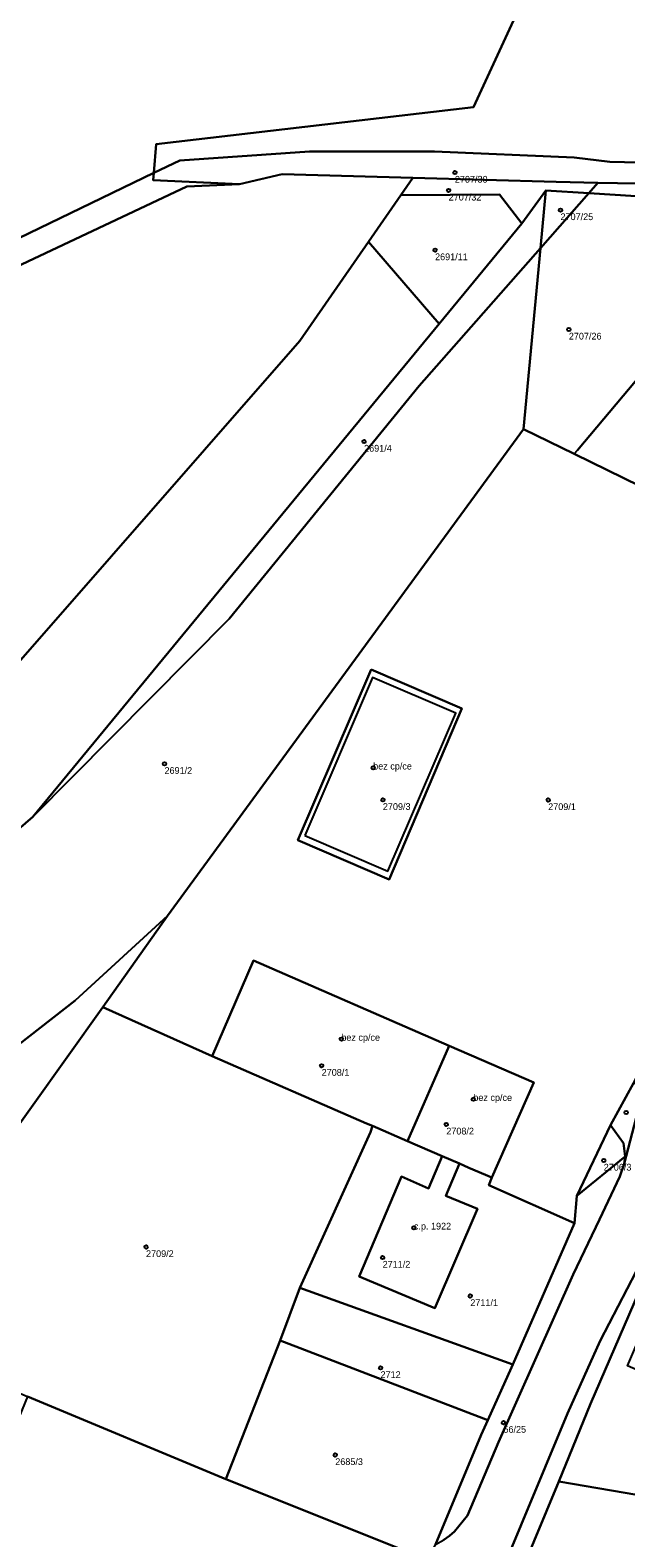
# Model space of a CAD drawing. Extents: x -878211 to -870363, y -1058464 to -1052522.
# Drawn here: x -873808.9 to -873720.8, y -1055092.6 to -1054869.6 of the extents above; entities that cross this region are included whole.
import ezdxf

# ---------------------------------------------------------------- set-up
doc = ezdxf.new("R2010")
doc.units = 0
for name, color, linetype in [('Definiční body', 7, 'Continuous'), ('Polygon budovy', 7, 'Continuous'), ('Polygon parcely', 7, 'Continuous')]:
    doc.layers.add(name, color=color, linetype=linetype)

msp = doc.modelspace()

# ---------------------------------------------------------------- linework, layer by layer
at = {"layer": 'Definiční body'}
for centre in [(-873746.05, -1054890.66994), (-873746.97, -1054893.30994), (-873730.43, -1054896.20994), (-873748.98, -1054902.13994), (-873729.2, -1054913.87994), (-873759.47, -1054930.45994), (-873788.99, -1054978.12994), (-873758.13, -1054978.71994), (-873756.7, -1054983.45994), (-873732.25, -1054983.47994), (-873762.84, -1055018.84994), (-873765.75, -1055022.78994), (-873743.32, -1055027.74994), (-873720.72, -1055029.70994), (-873747.32, -1055031.46994), (-873724.04, -1055036.80994), (-873752.11, -1055046.76994), (-873791.72, -1055049.59994), (-873756.73, -1055051.16994), (-873743.77, -1055056.84994), (-873757.04, -1055067.48994), (-873738.87, -1055075.58994), (-873763.74, -1055080.36994)]:
    msp.add_circle(centre, 0.25, dxfattribs=at)
at = {"layer": 'Polygon budovy'}
for points in [[(-873768.25, -1054988.74), (-873755.97, -1054994.02), (-873745.89, -1054970.63), (-873758.23, -1054965.35)], [(-873775.81, -1055007.24), (-873781.95, -1055021.35), (-873759.11, -1055031.31), (-873758.21, -1055031.7), (-873753.04, -1055033.93), (-873746.92, -1055019.84)], [(-873746.92, -1055019.84), (-873753.04, -1055033.93), (-873747.91, -1055036.16), (-873745.38, -1055037.26), (-873743.98, -1055037.88), (-873740.57, -1055039.34), (-873734.38, -1055025.28)], [(-873753.94, -1055039.18), (-873760.21, -1055053.95), (-873749.04, -1055058.66), (-873742.72, -1055043.96), (-873747.41, -1055042.02), (-873745.38, -1055037.26), (-873747.91, -1055036.16), (-873749.94, -1055040.93)]]:
    msp.add_lwpolyline(points, close=True, dxfattribs=at)
at = {"layer": 'Polygon parcely'}
for points in [[(-873869.84, -1054925.37), (-873872.2, -1054929.06), (-873866.61, -1054925.42), (-873830.64, -1054910.06), (-873790.56, -1054890.72), (-873790.22, -1054886.47), (-873743.29, -1054880.97), (-873733.54, -1054859.77), (-873733.99, -1054844.32), (-873743.06, -1054832.48), (-873766.93, -1054823.73), (-873783.7, -1054811.79), (-873792.29, -1054796.6), (-873883.85, -1054829.03), (-873883.15, -1054832.82), (-873875.82, -1054872.34), (-873869.74, -1054899.36), (-873869.36, -1054905.05)], [(-873777.91, -1054892.4), (-873771.58, -1054890.91), (-873752.29, -1054891.45), (-873731.09, -1054892.05), (-873724.89, -1054892.17), (-873698.64, -1054892.64), (-873695.15, -1054892.71), (-873682.13, -1054888.89), (-873660.96, -1054883.58), (-873659.99, -1054876.62), (-873662.24, -1054872.78), (-873682.26, -1054884.95), (-873703.59, -1054889.53), (-873723.13, -1054889.08), (-873728.42, -1054888.45), (-873749.08, -1054887.54), (-873767.56, -1054887.54), (-873786.73, -1054888.87), (-873790.56, -1054890.72), (-873790.65, -1054891.79)], [(-873754.05, -1054893.99), (-873752.29, -1054891.45), (-873771.58, -1054890.91), (-873777.91, -1054892.4), (-873785.71, -1054892.75), (-873824.91, -1054911.22), (-873861.53, -1054926.34), (-873875.99, -1054934.97), (-873878.24, -1054938.48), (-873903.19, -1054958.67), (-873941.28, -1054986.68), (-873971.7, -1055002.15), (-873970.39, -1055035.09), (-873943.69, -1055037.4), (-873923.14, -1055036.8), (-873904.8, -1055034.54), (-873844.7, -1054993.87), (-873810.93, -1054963.54), (-873768.97, -1054915.55), (-873758.84, -1054900.92)], [(-873830.64, -1054910.06), (-873866.61, -1054925.42), (-873872.2, -1054929.06), (-873875.99, -1054934.97), (-873861.53, -1054926.34), (-873824.91, -1054911.22), (-873785.71, -1054892.75), (-873777.91, -1054892.4), (-873790.65, -1054891.79), (-873790.56, -1054890.72)], [(-873739.45, -1054893.9), (-873736.16, -1054898.2), (-873732.62, -1054893.31), (-873726.25, -1054893.71), (-873724.89, -1054892.17), (-873731.09, -1054892.05), (-873752.29, -1054891.45), (-873754.05, -1054893.99)], [(-873724.89, -1054892.17), (-873726.25, -1054893.71), (-873697.52, -1054895.53), (-873695.15, -1054892.71), (-873698.64, -1054892.64)], [(-873748.38, -1054913.03), (-873808.46, -1054985.95), (-873779.44, -1054956.66), (-873751.33, -1054922.22), (-873733.41, -1054901.86), (-873732.62, -1054893.31), (-873736.16, -1054898.2)], [(-873748.38, -1054913.03), (-873736.16, -1054898.2), (-873739.45, -1054893.9), (-873754.05, -1054893.99), (-873758.84, -1054900.92)], [(-873735.88, -1054928.63), (-873728.4, -1054932.28), (-873727.94, -1054931.73), (-873697.52, -1054895.53), (-873726.25, -1054893.71), (-873733.41, -1054901.86)], [(-873726.25, -1054893.71), (-873732.62, -1054893.31), (-873733.41, -1054901.86)], [(-873718.65, -1054937.05), (-873712.5, -1054927.42), (-873709.29, -1054922.4), (-873706.11, -1054917.41), (-873692.31, -1054895.86), (-873697.52, -1054895.53), (-873727.94, -1054931.73), (-873728.4, -1054932.28)], [(-873768.97, -1054915.55), (-873810.93, -1054963.54), (-873844.7, -1054993.87), (-873904.8, -1055034.54), (-873923.14, -1055036.8), (-873943.69, -1055037.4), (-873970.39, -1055035.09), (-873969.85, -1055040.71), (-873950.85, -1055038.53), (-873927.15, -1055037.18), (-873909.14, -1055037.18), (-873877.77, -1055037.07), (-873850.51, -1055038.47), (-873872.56, -1055035.13), (-873843.97, -1055016.59), (-873808.46, -1054985.95), (-873748.38, -1054913.03), (-873758.84, -1054900.92)], [(-873735.88, -1054928.63), (-873733.41, -1054901.86), (-873751.33, -1054922.22), (-873779.44, -1054956.66), (-873808.46, -1054985.95), (-873843.97, -1055016.59), (-873872.56, -1055035.13), (-873850.51, -1055038.47), (-873846.12, -1055038.7), (-873835.99, -1055039.53), (-873802.19, -1055013.12), (-873788.55, -1055000.6)], [(-873728.38, -1055046.09), (-873728, -1055042.02), (-873723.02, -1055031.58), (-873719.64, -1055025.35), (-873683.32, -1054954.3), (-873718.65, -1054937.05), (-873728.4, -1054932.28), (-873735.88, -1054928.63), (-873788.55, -1055000.6), (-873798.09, -1055014.12), (-873781.95, -1055021.35), (-873775.81, -1055007.24), (-873746.92, -1055019.84), (-873734.38, -1055025.28), (-873740.57, -1055039.34), (-873741.04, -1055040.47)], [(-873758.44, -1054964.16), (-873745.02, -1054969.94), (-873755.78, -1054995.25), (-873769.28, -1054989.44)], [(-873758.44, -1054964.16), (-873769.28, -1054989.44), (-873755.78, -1054995.25), (-873745.02, -1054969.94)], [(-873819.26, -1055043.73), (-873798.09, -1055014.12), (-873788.55, -1055000.6), (-873802.19, -1055013.12), (-873835.99, -1055039.53), (-873832.89, -1055039.78)], [(-873753.04, -1055033.93), (-873746.92, -1055019.84), (-873775.81, -1055007.24), (-873781.95, -1055021.35), (-873759.11, -1055031.31), (-873758.21, -1055031.7)], [(-873771.89, -1055063.45), (-873768.97, -1055055.66), (-873758.55, -1055032.61), (-873758.21, -1055031.7), (-873759.11, -1055031.31), (-873781.95, -1055021.35), (-873798.09, -1055014.12), (-873819.26, -1055043.73), (-873827.55, -1055063.83), (-873818.49, -1055067.79), (-873809.25, -1055071.72), (-873779.92, -1055083.96)], [(-873740.57, -1055039.34), (-873734.38, -1055025.28), (-873746.92, -1055019.84), (-873753.04, -1055033.93), (-873747.91, -1055036.16), (-873745.38, -1055037.26), (-873743.98, -1055037.88)], [(-873721.03, -1055037.29), (-873718.06, -1055025.97), (-873719.64, -1055025.35), (-873723.02, -1055031.58), (-873721.1, -1055034.24), (-873720.89, -1055036.21)], [(-873760.21, -1055053.95), (-873753.94, -1055039.18), (-873749.94, -1055040.93), (-873747.91, -1055036.16), (-873753.04, -1055033.93), (-873758.21, -1055031.7), (-873758.55, -1055032.61), (-873768.97, -1055055.66), (-873737.47, -1055066.98), (-873728.38, -1055046.09), (-873741.04, -1055040.47), (-873740.57, -1055039.34), (-873743.98, -1055037.88), (-873745.38, -1055037.26), (-873747.41, -1055042.02), (-873742.72, -1055043.96), (-873749.04, -1055058.66)], [(-873721.1, -1055034.24), (-873723.02, -1055031.58), (-873728, -1055042.02), (-873720.89, -1055036.21)], [(-873747.91, -1055036.16), (-873749.94, -1055040.93), (-873753.94, -1055039.18), (-873760.21, -1055053.95), (-873749.04, -1055058.66), (-873742.72, -1055043.96), (-873747.41, -1055042.02), (-873745.38, -1055037.26)], [(-873742.18, -1055077.4), (-873748.94, -1055093.62), (-873747.7, -1055092.94), (-873746.84, -1055092.34), (-873746.12, -1055091.67), (-873744.2, -1055089.3), (-873739.58, -1055078.46), (-873728.54, -1055053.66), (-873724.66, -1055045.55), (-873721.65, -1055039.17), (-873721.03, -1055037.29), (-873720.89, -1055036.21), (-873728, -1055042.02), (-873728.38, -1055046.09), (-873737.47, -1055066.98), (-873737.66, -1055067.43), (-873741.2, -1055075.24)], [(-873741.2, -1055075.24), (-873737.66, -1055067.43), (-873737.47, -1055066.98), (-873768.97, -1055055.66), (-873771.89, -1055063.45)], [(-873828.02, -1055115.35), (-873846.08, -1055108.11), (-873848.4, -1055113.71), (-873837.97, -1055117.89), (-873819.67, -1055125.23), (-873801.88, -1055132.55), (-873786.39, -1055138.89), (-873770.63, -1055145.19), (-873749.93, -1055095.92), (-873779.92, -1055083.96), (-873809.25, -1055071.72), (-873817.77, -1055092.44), (-873827.06, -1055088.51), (-873818.49, -1055067.79), (-873827.55, -1055063.83), (-873833.85, -1055078.12), (-873841.14, -1055095.8), (-873825.84, -1055101.96), (-873825.55, -1055101.36), (-873825.12, -1055100.23), (-873823.97, -1055100.68), (-873824.43, -1055101.82), (-873824.61, -1055102.44), (-873823.17, -1055103.05)], [(-873749.93, -1055095.92), (-873748.94, -1055093.62), (-873742.18, -1055077.4), (-873741.2, -1055075.24), (-873771.89, -1055063.45), (-873779.92, -1055083.96)]]:
    msp.add_lwpolyline(points, close=True, dxfattribs=at)
for points in [[(-873733.54, -1054859.77), (-873743.29, -1054880.97), (-873790.22, -1054886.47), (-873790.56, -1054890.72), (-873786.73, -1054888.87), (-873767.56, -1054887.54), (-873749.08, -1054887.54), (-873728.42, -1054888.45), (-873723.13, -1054889.08), (-873703.59, -1054889.53), (-873682.26, -1054884.95), (-873662.24, -1054872.78), (-873659.99, -1054876.62), (-873651.87, -1054851.68)], [(-873746.41, -1055115.11), (-873729.39, -1055074.21), (-873724.56, -1055063.46), (-873719.22, -1055053.24), (-873717.59, -1055050.67), (-873716.56, -1055049.15), (-873715.71, -1055047.95), (-873714.96, -1055046.96), (-873710.36, -1055041.84), (-873696.17, -1055020.55), (-873702.93, -1055022.22), (-873714.99, -1055025.21), (-873718.06, -1055025.97), (-873721.03, -1055037.29), (-873721.65, -1055039.17), (-873724.66, -1055045.55), (-873728.54, -1055053.66), (-873739.58, -1055078.46), (-873744.2, -1055089.3), (-873746.12, -1055091.67), (-873746.84, -1055092.34), (-873747.7, -1055092.94)], [(-873719.22, -1055053.24), (-873724.56, -1055063.46), (-873729.39, -1055074.21), (-873746.41, -1055115.11)], [(-873737.98, -1055101.84), (-873730.67, -1055084.29), (-873725.98, -1055072.8), (-873718.87, -1055056.28)], [(-873658.32, -1055095.06), (-873657.73, -1055092.1), (-873656.91, -1055067.36), (-873657.07, -1055065.74), (-873657.72, -1055065.7), (-873658.36, -1055079.25), (-873662.98, -1055079.14), (-873662.77, -1055071.03), (-873677.09, -1055070.21), (-873678.42, -1055075.76), (-873710.77, -1055067.52), (-873712.11, -1055070.64), (-873712.54, -1055070.45), (-873713.02, -1055071.6), (-873713.21, -1055072.05), (-873714.13, -1055071.66), (-873718.02, -1055070.01), (-873717.35, -1055068.54), (-873720.54, -1055067.17), (-873716.49, -1055057.7), (-873718.87, -1055056.28), (-873725.98, -1055072.8), (-873730.67, -1055084.29), (-873659.47, -1055096.49)], [(-873659.47, -1055096.49), (-873730.67, -1055084.29), (-873737.98, -1055101.84)]]:
    msp.add_lwpolyline(points, dxfattribs=at)

# ---------------------------------------------------------------- texts
at = {"layer": 'Definiční body'}
for s, p in [('2707/30', (-873746.05, -1054892.159)), ('2707/32', (-873746.97, -1054894.799)), ('2707/25', (-873730.43, -1054897.699)), ('2691/11', (-873748.98, -1054903.629)), ('2707/26', (-873729.2, -1054915.369)), ('2691/4', (-873759.47, -1054931.949)), ('2691/2', (-873788.99, -1054979.619)), ('bez cp/ce', (-873758.13, -1054978.97)), ('2709/3', (-873756.7, -1054984.949)), ('2709/1', (-873732.25, -1054984.969)), ('bez cp/ce', (-873762.84, -1055019.1)), ('2708/1', (-873765.75, -1055024.279)), ('bez cp/ce', (-873743.32, -1055028)), ('2708/2', (-873747.32, -1055032.959)), ('2706/3', (-873724.04, -1055038.299)), ('c.p. 1922', (-873752.11, -1055047.02)), ('2709/2', (-873791.72, -1055051.089)), ('2711/2', (-873756.73, -1055052.659)), ('2711/1', (-873743.77, -1055058.339)), ('2712', (-873757.04, -1055068.979)), ('56/25', (-873738.87, -1055077.079)), ('2685/3', (-873763.74, -1055081.859))]:
    msp.add_text(s, height=0.999996, dxfattribs=at).set_placement(p)

doc.saveas('drawing.dxf')
